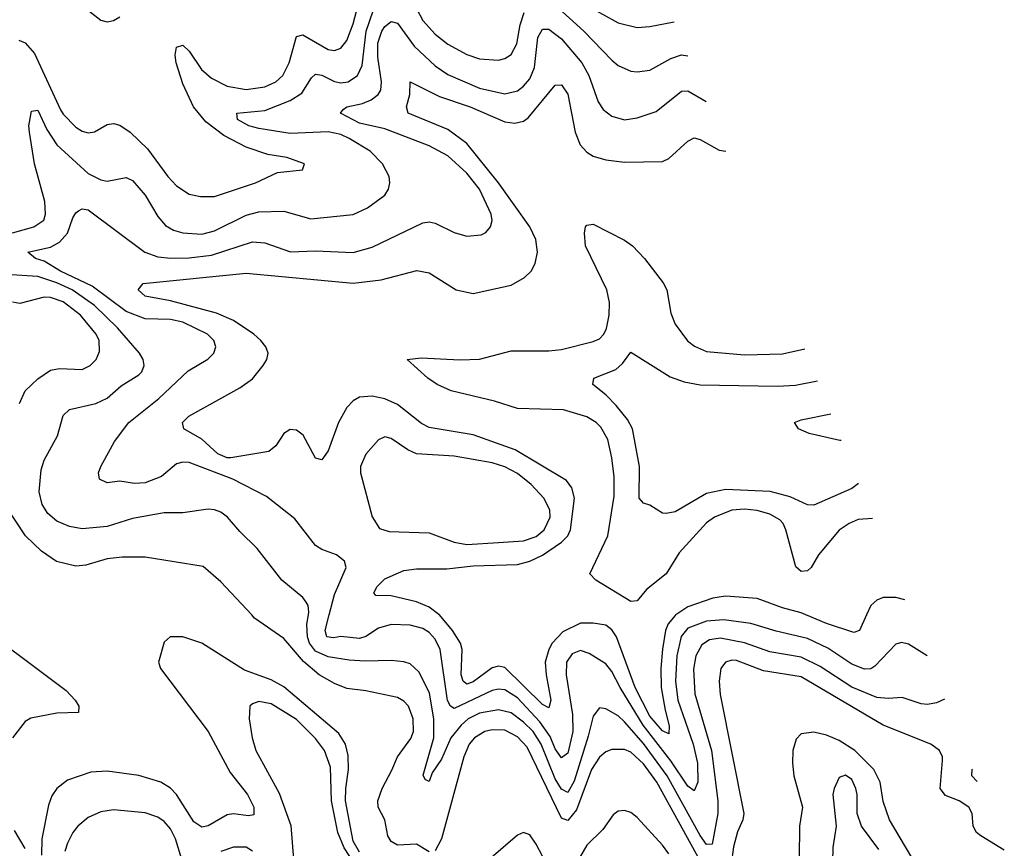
# Model space of a CAD drawing. Header units: inches. Extents: x 1305375 to 1407406, y 744550 to 841633.
# Tile 499 of 509: x 1402072 to 1405194, y 829260 to 831887. Entities that reach past the tile are written whole.
import ezdxf

# ---------------------------------------------------------------- set-up
doc = ezdxf.new("R2010")
doc.units = ezdxf.units.IN
doc.header["$MEASUREMENT"] = 0
doc.layers.add('B4802', color=7, linetype='Continuous')
doc.layers.add('B4803', color=7, linetype='Continuous')

msp = doc.modelspace()

# ---------------------------------------------------------------- linework, layer by layer
at = {"layer": 'B4802', "color": 5}
for points, elevation in [([(1401898.3, 830000), (1402220.3, 829760.3), (1402248.6, 829730), (1402259.7, 829710), (1402259.3, 829690), (1402190, 829688.1), (1402107.4, 829672.6), (1402090, 829662.1), (1402050, 829609.9)], 1280), ([(1403370, 829248.7), (1403330, 829272.9), (1403270, 829269.9), (1403250, 829281.8), (1403239.6, 829299.6), (1403230.4, 829350), (1403208.7, 829390), (1403207.5, 829410), (1403221.1, 829450), (1403252.6, 829507.4), (1403270, 829550.2), (1403312.1, 829607.8), (1403320.4, 829630), (1403320.1, 829670), (1403305, 829710), (1403290, 829726.1), (1403270, 829738.3), (1403170, 829759.4), (1403110, 829766.3), (1403070, 829781.9), (1403022, 829810), (1402972.3, 829852.3), (1402910, 829925.5), (1402817.3, 829990), (1402808, 830000)], 1280), ([(1405003.7, 829733), (1404978.5, 829721.5), (1404950, 829716.3), (1404930, 829718.1), (1404870, 829738.2), (1404825.3, 829734.7), (1404790, 829738.2), (1404710, 829770.6), (1404610, 829836.6), (1404550, 829866.2), (1404450, 829883), (1404370, 829911.4), (1404293.8, 829926.2), (1404259.1, 829920.9), (1404234.6, 829905.4), (1404215.7, 829870), (1404208.1, 829828.1), (1404212.9, 829750), (1404265, 829570), (1404285.8, 829410), (1404285.1, 829370), (1404267.3, 829272.7), (1404250, 829272), (1404230, 829300.2), (1404125.1, 829490), (1404050, 829592.2), (1403990, 829661.3), (1403970, 829679.4), (1403930, 829702.5), (1403910, 829705.1), (1403890, 829678.7), (1403874.9, 829614.9), (1403830, 829473), (1403810, 829437.1), (1403790, 829447.2), (1403770, 829480.3), (1403725.9, 829590), (1403700.6, 829630), (1403670, 829660.2), (1403630, 829689.3), (1403590, 829698.9), (1403530, 829688.3), (1403493.8, 829670), (1403472.1, 829650), (1403439.3, 829610), (1403410, 829542.2), (1403380.4, 829499.6), (1403370, 829472), (1403358, 829478), (1403351.9, 829491.9), (1403384.8, 829610), (1403384.8, 829670), (1403371.6, 829751.6), (1403338.7, 829818.7), (1403310, 829844.5), (1403290, 829851.1), (1403250, 829855.3), (1403167.2, 829852.8), (1403116.4, 829856.4), (1403050, 829866.9), (1403010, 829885), (1402991, 829910), (1402984.6, 829930), (1402982.6, 829970), (1402987.6, 830000)], 1260), ([(1404948.9, 829870.5), (1404890, 829906.6), (1404867.8, 829912.2), (1404850, 829907.2), (1404783.2, 829836.8), (1404770, 829828.9), (1404750, 829827.4), (1404710, 829844.1), (1404634.4, 829894.4), (1404570, 829924.7), (1404470, 829947.8), (1404390, 829972.5), (1404304.4, 829984.4), (1404250, 829979.8), (1404190, 829957.9), (1404168.8, 829931.2), (1404155.3, 829870), (1404151.3, 829790), (1404158.4, 829730), (1404207.8, 829590), (1404220.9, 829530), (1404221.9, 829470), (1404210, 829442), (1404190, 829456.7), (1404136.8, 829536.8), (1404048.3, 829650), (1403975.4, 829770), (1403950, 829819.9), (1403930, 829845), (1403877.8, 829877.8), (1403850, 829887), (1403824, 829876), (1403806.1, 829850), (1403804.8, 829810), (1403824.6, 829684.6), (1403826.1, 829630), (1403810, 829561.6), (1403790, 829547.1), (1403770, 829574.9), (1403754.4, 829614.4), (1403721.1, 829661.1), (1403650, 829737.1), (1403610, 829762.4), (1403590, 829764.8), (1403570, 829760.3), (1403450, 829702.6), (1403437.9, 829710), (1403428.5, 829728.5), (1403405.8, 829890), (1403390, 829922.7), (1403370, 829944.2), (1403350, 829957.1), (1403310, 829967), (1403250, 829969.9), (1403210, 829958.1), (1403170, 829931.7), (1403150, 829924.6), (1403090, 829931.1), (1403067.1, 829927.1), (1403046, 829930), (1403040.5, 829950), (1403053.4, 830000)], 1240), ([(1404152.9, 830000), (1404150, 829998.1), (1404128.6, 829971.4), (1404119.9, 829950), (1404110, 829891.2), (1404105, 829830), (1404106.4, 829770), (1404118.1, 829698.1), (1404131.6, 829648.4), (1404130, 829622.4), (1404110, 829632.7), (1404070, 829678.6), (1404023.4, 829770), (1403964.3, 829930), (1403950, 829952.7), (1403930, 829967.1), (1403890, 829974), (1403850, 829973.9), (1403794.3, 829945.7), (1403760.8, 829910), (1403749.5, 829890), (1403738.7, 829850), (1403741.3, 829810), (1403756.1, 829730), (1403750, 829705), (1403730, 829715.8), (1403610, 829833.3), (1403590, 829837.7), (1403570, 829831.7), (1403510, 829787.2), (1403490, 829780.4), (1403478.4, 829790), (1403472.3, 829810), (1403474.6, 829890), (1403470.3, 829910), (1403444.6, 829950), (1403402.9, 830000)], 1220), ([(1404756.8, 830000), (1404734.6, 829950), (1404716.4, 829943.6), (1404630, 829972.4), (1404564.3, 830000)], 1220), ([(1403150, 829247.7), (1403130, 829282.1), (1403105.7, 829410), (1403106, 829450), (1403114.8, 829510), (1403113.9, 829553.9), (1403105.5, 829590), (1403084.1, 829624.1), (1402910, 829772), (1402870, 829793.5), (1402785, 829825), (1402650, 829909.9), (1402590, 829929.8), (1402549.2, 829930.8), (1402530, 829913.2), (1402512.4, 829850), (1402518.9, 829830), (1402669.4, 829630), (1402740, 829500), (1402794.8, 829430), (1402814.6, 829390), (1402814.5, 829365.5), (1402797.5, 829362.5), (1402750, 829368.9), (1402730, 829365.9), (1402670, 829331), (1402650, 829327.1), (1402624.3, 829344.3), (1402570, 829430.9), (1402550, 829450.8), (1402520.3, 829470), (1402450, 829490.7), (1402350, 829504.1), (1402298.5, 829501.5), (1402224, 829476), (1402190.6, 829449.4), (1402173.9, 829426.1), (1402163.3, 829396.7), (1402143.1, 829290), (1402142, 829238)], 1320), ([(1405193.6, 829253.6), (1405119.4, 829299.4), (1405105.3, 829310), (1405095.2, 829330), (1405092.2, 829370), (1405080.8, 829390), (1405050, 829409.9), (1405007.1, 829427.1), (1404990.5, 829450), (1404998.1, 829538.1), (1404997.8, 829550), (1404988.6, 829570), (1404960.5, 829590), (1404810, 829649.9), (1404550, 829803.4), (1404430, 829822.8), (1404345.2, 829854.8), (1404330, 829856), (1404310, 829850.5), (1404295.5, 829830), (1404290.1, 829790), (1404292.5, 829747.5), (1404367.5, 829370), (1404365, 829350), (1404347.8, 829312.2), (1404335.4, 829264.6), (1404327.7, 829210)], 1280), ([(1403148.6, 829188.6), (1403101.3, 829261.3), (1403080.9, 829310), (1403061.3, 829410), (1403057.2, 829517.2), (1403038.7, 829570), (1403010, 829608.2), (1402950, 829668.3), (1402870, 829717.7), (1402830, 829725.7), (1402810, 829717.6), (1402801.5, 829710), (1402800.2, 829670), (1402809.4, 829610), (1402820.9, 829570), (1402895, 829435), (1402932, 829332), (1402945, 829170)], 1340), ([(1404270, 829146.8), (1404092.3, 829470), (1404050, 829527.7), (1404010, 829564.3), (1403990, 829572.9), (1403950, 829573.3), (1403930, 829566.1), (1403910, 829548.9), (1403885.4, 829510), (1403837.8, 829382.2), (1403810, 829348.4), (1403790, 829355.8), (1403680.7, 829580.7), (1403650, 829613.7), (1403610, 829634.2), (1403570, 829635.4), (1403547.3, 829630), (1403513.8, 829610), (1403497, 829590), (1403480.6, 829550), (1403409.7, 829290), (1403390, 829252.3)], 1280), ([(1404934.1, 829174.1), (1404829.9, 829350), (1404810, 829408), (1404800.3, 829470), (1404779.5, 829510), (1404719.7, 829570), (1404670, 829601.7), (1404630, 829619.1), (1404590, 829627.6), (1404550, 829622.8), (1404533.9, 829606.1), (1404523.5, 829570), (1404521.9, 829530), (1404526.9, 829490), (1404554.4, 829390), (1404544.3, 829330), (1404543.4, 829230)], 1320), ([(1405107.8, 829472.1), (1405090.5, 829490), (1405092.1, 829510), (1405092.4, 829510.7)], 1260), ([(1404796.2, 829256.2), (1404740.5, 829330), (1404726.9, 829370), (1404727.7, 829430), (1404723.4, 829450), (1404710, 829477.6), (1404690, 829491.7), (1404670, 829484.2), (1404654, 829450), (1404650.2, 829430), (1404660.1, 829330), (1404650, 829262), (1404647.6, 829170)], 1340), ([(1402590.4, 829210.4), (1402566.7, 829290), (1402550, 829321.6), (1402530, 829344.5), (1402510, 829358.1), (1402470, 829371.9), (1402370, 829382.1), (1402330, 829375.8), (1402290, 829357.8), (1402256.9, 829330), (1402240.5, 829310), (1402223.5, 829276.5), (1402215.9, 829250)], 1340), ([(1404130, 829242.7), (1404110, 829270.3), (1404030, 829357.3), (1404010, 829373), (1403990, 829380.2), (1403970, 829378), (1403953.9, 829366.1), (1403920.9, 829319), (1403870, 829269.4), (1403847.3, 829230)], 1320), ([(1402090, 829259.3), (1402056.3, 829316.3)], 1320), ([(1403790, 829121.2), (1403710, 829272.9), (1403690, 829302.7), (1403670, 829309.8), (1403650, 829301.4), (1403566.7, 829230)], 1320), ([(1402810, 829251.1), (1402790, 829263), (1402750, 829263.4), (1402710.1, 829249.9)], 1340)]:
    msp.add_lwpolyline(points, dxfattribs=dict(at, elevation=elevation))
at = {"layer": 'B4803', "color": 5}
for points, elevation in [([(1402070, 831822), (1402090, 831813.4), (1402119.2, 831779.2), (1402201.4, 831601.4), (1402210, 831586.9), (1402250, 831546), (1402270, 831533), (1402290, 831527.9), (1402310, 831530.9), (1402350, 831554.2), (1402370, 831558), (1402390, 831552.1), (1402422.3, 831530), (1402477.7, 831477.7), (1402542.5, 831390), (1402570, 831360.6), (1402610, 831333.7), (1402645.8, 831325.8), (1402690, 831326.6), (1402819.5, 831370), (1402890, 831402.8), (1402968.7, 831411.3), (1402975.3, 831430), (1402919, 831450), (1402859.4, 831459.4), (1402790, 831482.9), (1402719.2, 831519.2), (1402662.6, 831562.6), (1402623.9, 831610), (1402590, 831683.5), (1402568.4, 831750), (1402565.7, 831774.3), (1402570, 831799.6), (1402590, 831805.6), (1402610, 831786.7), (1402649.1, 831729.1), (1402681, 831701), (1402730, 831676.5), (1402790, 831665.5), (1402850, 831674), (1402884.2, 831690), (1402906.5, 831710), (1402926.7, 831750), (1402950, 831833.2), (1402970, 831838.5), (1403050, 831792.6), (1403070, 831789.1), (1403090, 831796.1), (1403110, 831820.6), (1403130, 831873.8), (1403197.6, 832130)], 1280), ([(1402150, 832025.6), (1402330, 831884.9), (1402350, 831880.3), (1402370, 831884.4), (1402390, 831895.6)], 1320), ([(1402050, 831211.5), (1402117.6, 831230), (1402148.7, 831251.3), (1402154.6, 831270), (1402152, 831310), (1402119.9, 831430), (1402103.2, 831530), (1402101.4, 831550), (1402110, 831597.3), (1402130, 831600.2), (1402159, 831539), (1402190.3, 831490.3), (1402290, 831399.5), (1402330, 831378.8), (1402350, 831375.3), (1402410, 831386), (1402430, 831376.9), (1402470, 831331), (1402510, 831262.6), (1402534.5, 831234.5), (1402559.9, 831219.9), (1402590, 831210.6), (1402650, 831207.2), (1402690, 831217.1), (1402790, 831267.5), (1402830, 831277.3), (1402910, 831280.1), (1402995.6, 831255.6), (1403130, 831269.5), (1403174.5, 831290), (1403229.9, 831330.1), (1403241.8, 831350), (1403246.2, 831370), (1403243.7, 831390), (1403222.1, 831430), (1403183.9, 831470), (1403117.2, 831510), (1403090, 831522.7), (1403050, 831531.4), (1402930, 831526.4), (1402830, 831541.9), (1402799.2, 831550), (1402763.1, 831570), (1402761.2, 831590), (1402850, 831599.3), (1402930, 831630.1), (1402966.3, 831653.7), (1402997.1, 831702.9), (1403010, 831713.8), (1403030, 831710.6), (1403070, 831691), (1403090, 831686.5), (1403114, 831690), (1403143.4, 831710), (1403158.2, 831741.8), (1403171, 831850), (1403204.9, 831950)], 1260), ([(1403330, 831921.8), (1403350, 831884.7), (1403390, 831840.9), (1403430, 831809.1), (1403490, 831776.1), (1403530, 831762.5), (1403590, 831758.9), (1403610, 831763.7), (1403630, 831776), (1403648, 831810), (1403659.2, 831870), (1403672.1, 831910)], 1260), ([(1403770, 831932.4), (1403860.6, 831850), (1403950, 831758.7), (1403970, 831741.4), (1404010, 831723.8), (1404030, 831721.7), (1404070, 831727.2), (1404136.1, 831763.9), (1404170, 831775.7), (1404190.6, 831772)], 1260), ([(1403870, 831931.9), (1403970, 831876.8), (1404030, 831862.2), (1404070, 831865.3), (1404147.6, 831879.8)], 1280), ([(1403053.4, 830000), (1403070, 830064.6), (1403107.1, 830150), (1403102.4, 830170), (1403077, 830190), (1403030, 830207.2), (1403010, 830219.8), (1402944.3, 830304.3), (1402854.7, 830374.7), (1402747.8, 830430), (1402610, 830483), (1402590, 830484.5), (1402570, 830478.4), (1402521.8, 830438.2), (1402470, 830418.9), (1402436.5, 830416.5), (1402390, 830423.7), (1402350, 830418.8), (1402325.7, 830430), (1402321.8, 830450), (1402329.8, 830470), (1402373, 830550), (1402418.8, 830610), (1402514, 830686), (1402606.4, 830773.6), (1402669.3, 830810.7), (1402687.6, 830830), (1402694.6, 830850), (1402687.9, 830870), (1402667.8, 830890), (1402590, 830928.2), (1402550, 830936.8), (1402470, 830938.8), (1402410, 830962.1), (1402301.7, 831041.7), (1402201.7, 831090), (1402150, 831121), (1402123, 831130), (1402098.7, 831150), (1402170, 831165.5), (1402198.6, 831181.4), (1402223.6, 831210), (1402241.4, 831258.6), (1402250, 831274.4), (1402259.1, 831280.9), (1402270, 831286.8), (1402290, 831283.7), (1402469.3, 831149.3), (1402510, 831134.5), (1402551.2, 831131.2), (1402610, 831132.1), (1402680.1, 831139.9), (1402810, 831182.8), (1402850, 831179), (1402930.5, 831150.6), (1403010, 831154.5), (1403130, 831148.9), (1403190, 831166), (1403350, 831243.2), (1403370, 831246), (1403390, 831241.2), (1403450, 831212.5), (1403490, 831200.2), (1403535.2, 831204.8), (1403550, 831212), (1403565.4, 831230), (1403569.8, 831250), (1403566.6, 831270), (1403529.9, 831350), (1403490, 831400.2), (1403430, 831455.6), (1403370, 831487), (1403230, 831540.3), (1403150, 831558.3), (1403089.7, 831590), (1403097.6, 831602.4), (1403109.4, 831610), (1403159.2, 831620.8), (1403186.8, 831633.2), (1403209.2, 831650), (1403216.8, 831663.2), (1403219.4, 831690), (1403208.1, 831768.1), (1403208, 831812), (1403220.8, 831850), (1403230, 831865), (1403250, 831881.2), (1403270, 831875.8), (1403323.3, 831803.3), (1403390, 831741), (1403430, 831712.7), (1403530, 831669.7), (1403610, 831651.6), (1403650, 831660.9), (1403670, 831675.7), (1403690, 831698.8), (1403704.3, 831735.7), (1403715.4, 831830), (1403730, 831856.3), (1403750, 831856.8), (1403790, 831826.2), (1403854.2, 831750), (1403876.6, 831710), (1403906.6, 831626.6), (1403922.4, 831602.4), (1403950, 831580.6), (1403989.5, 831569.4), (1404030, 831575.8), (1404090, 831596.1), (1404170, 831660.1), (1404190, 831661), (1404248.4, 831627.1)], 1240), ([(1403402.9, 830000), (1403401.6, 830001.6), (1403370, 830024.2), (1403330, 830041.7), (1403250, 830060.3), (1403201.6, 830061.6), (1403194.7, 830070), (1403205.2, 830090), (1403230, 830114.1), (1403290, 830141), (1403330, 830146.1), (1403426.3, 830146.3), (1403510, 830155.7), (1403650, 830159.9), (1403690, 830169.7), (1403730, 830189.4), (1403790, 830230.5), (1403809.5, 830250), (1403818.9, 830270), (1403831, 830370), (1403822.9, 830402.8), (1403806.2, 830426.2), (1403643.5, 830523.5), (1403510, 830571), (1403370, 830593.6), (1403346.4, 830606.4), (1403270, 830666.9), (1403230, 830684.3), (1403190, 830693.1), (1403149.6, 830690.4), (1403130, 830678.6), (1403110, 830657.1), (1403083.1, 830610), (1403050, 830519.6), (1403030, 830491.3), (1403010, 830496.3), (1402970.6, 830570), (1402950, 830585.7), (1402930, 830587.3), (1402910, 830575.3), (1402884.6, 830535.4), (1402861.7, 830518.3), (1402742.1, 830497.9), (1402730, 830498.2), (1402700.5, 830510), (1402650, 830557.2), (1402592.8, 830590), (1402588.6, 830610), (1402608.6, 830630), (1402770, 830720.2), (1402810, 830748.6), (1402844.7, 830790), (1402855.4, 830810), (1402859.6, 830830), (1402853, 830850), (1402837.1, 830870), (1402814.6, 830890), (1402750, 830932.8), (1402696.2, 830956.2), (1402550, 830995.6), (1402469.9, 831009.9), (1402448, 831030), (1402463.6, 831050), (1402790, 831083.6), (1403130, 831051.7), (1403218.3, 831061.7), (1403331.5, 831091.5), (1403370, 831084.8), (1403455.8, 831030), (1403510, 831019.1), (1403630, 831045.6), (1403672.6, 831070), (1403693.3, 831090), (1403706.1, 831113.9), (1403714.2, 831150), (1403708.1, 831190), (1403689.9, 831230), (1403590.1, 831370.1), (1403490, 831494.1), (1403430, 831538.2), (1403303.7, 831590), (1403298.9, 831610), (1403309.4, 831650), (1403310, 831690.3), (1403403.4, 831643.4), (1403500.6, 831610), (1403610, 831562.9), (1403641.6, 831558.4), (1403670, 831564.7), (1403684.2, 831575.8), (1403770, 831679.1), (1403790, 831680.2), (1403810.4, 831650.5), (1403833.7, 831530), (1403849.1, 831490), (1403870, 831466.3), (1403890, 831453.8), (1403930, 831442), (1403990, 831434.6), (1404110, 831437.1), (1404130, 831446.5), (1404190, 831502.2), (1404210, 831511.9), (1404230, 831507), (1404290, 831472.8), (1404311.1, 831469.9)], 1220), ([(1404775.5, 830305.4), (1404730, 830301.9), (1404702.2, 830290), (1404670, 830268.6), (1404604.2, 830190), (1404580.9, 830150), (1404570, 830139.5), (1404550, 830137.2), (1404532.5, 830152.5), (1404501.5, 830270), (1404493.1, 830290), (1404481.6, 830301.6), (1404450, 830319.1), (1404410, 830330.7), (1404370, 830335), (1404330, 830331.7), (1404274.5, 830310), (1404250, 830291.5), (1404163.4, 830196.6), (1404121.3, 830130), (1404059.3, 830080.7), (1404030, 830044.4), (1404010, 830041.9), (1403898.5, 830110), (1403879.4, 830130), (1403937.1, 830250), (1403956.6, 830376.6), (1403957.2, 830437.2), (1403950, 830497.6), (1403936.4, 830556.4), (1403915, 830595), (1403899.9, 830610), (1403870, 830627.7), (1403795.8, 830650), (1403650, 830653.7), (1403577.4, 830677.4), (1403439.7, 830710), (1403396.2, 830730), (1403366.7, 830750), (1403301.2, 830810), (1403345, 830815), (1403468, 830808), (1403530, 830811), (1403630, 830836.9), (1403750, 830836.9), (1403790, 830841.1), (1403890, 830866.2), (1403910, 830875.3), (1403924.1, 830890), (1403932.5, 830907.5), (1403940.9, 830950), (1403941.6, 830990), (1403933.3, 831030), (1403866.5, 831170), (1403862.6, 831210), (1403865.6, 831230), (1403870, 831234.9), (1403890, 831238.7), (1403990, 831187.8), (1404014.8, 831170), (1404053.4, 831130), (1404112.5, 831052.5), (1404124.1, 831030), (1404136.5, 830956.5), (1404150, 830921.5), (1404188.9, 830868.9), (1404211.3, 830851.3), (1404250, 830835.2), (1404370, 830824.2), (1404490, 830827.3), (1404561, 830843.2)], 1180), ([(1402987.6, 830000), (1402989.2, 830010), (1402987.4, 830030), (1402980.7, 830040.7), (1402970, 830054.6), (1402903.8, 830110), (1402825.6, 830210), (1402770, 830264.2), (1402730.8, 830310), (1402710, 830325.5), (1402690, 830333.4), (1402670, 830334.7), (1402590, 830322.9), (1402530, 830323.9), (1402430, 830305.6), (1402350, 830280.4), (1402270, 830272.9), (1402230, 830279.9), (1402190, 830296.7), (1402161.2, 830321.2), (1402143.2, 830350), (1402134.6, 830390), (1402140.4, 830459.6), (1402150, 830490.3), (1402192.2, 830567.8), (1402210, 830632), (1402230, 830651), (1402313.3, 830670), (1402350, 830686.7), (1402394.1, 830725.9), (1402450, 830760.7), (1402459.8, 830770), (1402467, 830790), (1402463.7, 830810), (1402452.3, 830830), (1402382.4, 830910), (1402310, 830980.4), (1402238.8, 831030), (1402190, 831052.5), (1402130, 831072.5), (1402030, 831078.5)], 1260), ([(1402071.7, 830670), (1402090.3, 830709.7), (1402130, 830748.6), (1402170, 830775.3), (1402198.8, 830781.2), (1402270, 830778.3), (1402295.8, 830790), (1402314.7, 830810), (1402325.5, 830834.5), (1402323.9, 830870), (1402314.6, 830890), (1402265.2, 830950), (1402210, 830992.6), (1402170, 831005.6), (1402150, 831007.2), (1402072.5, 830987.5), (1402050, 830991.5)], 1280), ([(1404731.3, 830416.1), (1404710, 830400.5), (1404590, 830347.7), (1404570, 830349), (1404514.3, 830374.3), (1404451.2, 830391.2), (1404310, 830397.1), (1404250, 830384.2), (1404150, 830327.1), (1404121.8, 830321.8), (1404110, 830322.6), (1404070, 830347.8), (1404050, 830353.6), (1404036.3, 830370), (1404037.3, 830470), (1404014.8, 830590), (1403999.6, 830619.5), (1403963.4, 830663.4), (1403930, 830698), (1403889.3, 830730), (1403892.7, 830750), (1403962.5, 830777.5), (1403983.5, 830796.5), (1404010, 830833), (1404134.8, 830754.8), (1404178.3, 830738.3), (1404230, 830729.6), (1404475.1, 830724.9), (1404531.4, 830728.6), (1404601.5, 830741.6)], 1160), ([(1404676.9, 830552.6), (1404672.7, 830552.7), (1404575.1, 830575.1), (1404540.9, 830590), (1404529, 830610), (1404550, 830618), (1404643.3, 830636.8)], 1140), ([(1402808, 830000), (1402710, 830105), (1402653.6, 830153.6), (1402470, 830182.6), (1402396.8, 830183.2), (1402350, 830178.1), (1402282.3, 830157.7), (1402250, 830153.9), (1402189, 830169), (1402141.7, 830201.7), (1402091, 830251), (1402025.6, 830350)], 1280), ([(1404564.3, 830000), (1404550, 830006), (1404490, 830021.8), (1404410, 830052.2), (1404310, 830059.5), (1404270, 830052.4), (1404190, 830025), (1404152.9, 830000)], 1220), ([(1404878.2, 830047.9), (1404850, 830055.4), (1404810, 830054.7), (1404790, 830047), (1404770, 830029.8), (1404756.8, 830000)], 1220)]:
    msp.add_lwpolyline(points, dxfattribs=dict(at, elevation=elevation))
at = {"layer": 'B4803', "color": 5, "elevation": 1240}
msp.add_lwpolyline([(1403230, 830563.9), (1403210, 830555.1), (1403170, 830509.7), (1403152.5, 830470), (1403153.1, 830450), (1403190, 830310.7), (1403213.5, 830273.5), (1403244, 830264), (1403370, 830260.5), (1403450, 830230.6), (1403490, 830223), (1403590, 830229.3), (1403670, 830234.3), (1403710, 830248.5), (1403735, 830270), (1403754, 830310), (1403752.5, 830332.5), (1403734, 830370), (1403693.4, 830413.4), (1403650, 830447.7), (1403610, 830468.9), (1403570, 830481.5), (1403450, 830502.9), (1403330.8, 830510.8), (1403302.8, 830522.8), (1403250, 830559.3)], close=True, dxfattribs=at)

doc.saveas('drawing.dxf')
